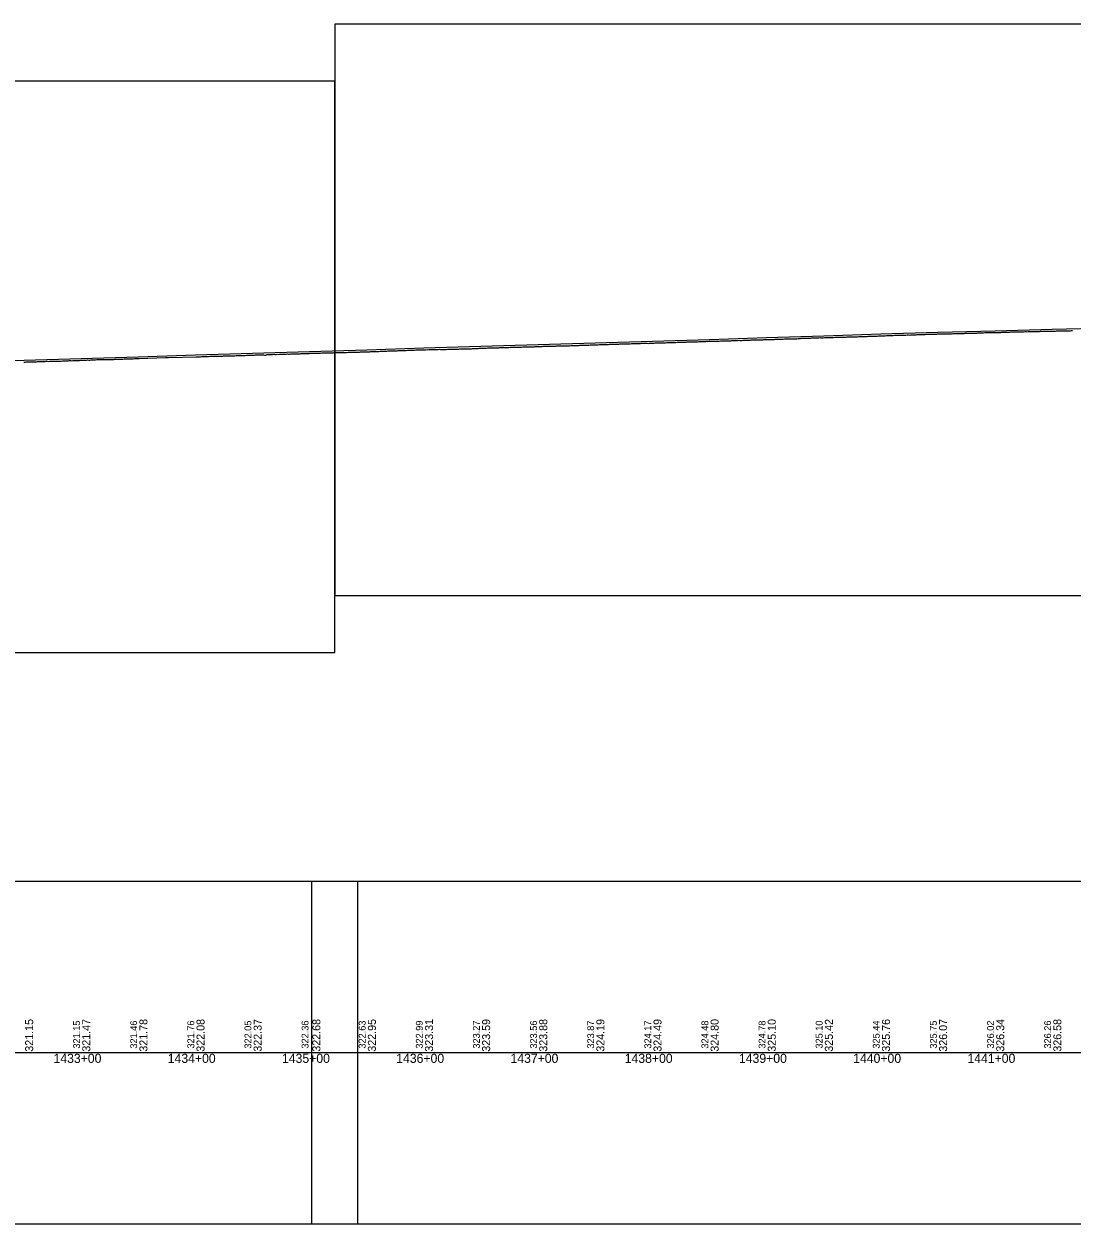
# Model space of a CAD drawing. Extents: x 2898 to 49495, y -15038 to -13538.
# Drawn here: x 32703 to 33621, y -15038 to -13988 of the extents above; entities that cross this region are included whole.
import ezdxf

# ---------------------------------------------------------------- set-up
doc = ezdxf.new("R2010")
doc.units = 0
for name, color, linetype in [('RD_DDB_Profile_EX', 7, 'Continuous'), ('RD_DDB_Profile_PR', 7, 'Continuous'), ('RD_DDB_StaTX', 7, 'Continuous'), ('RD_DDB_StripGrade', 7, 'Continuous'), ('RD_GPK_Profile_Cell', 7, 'Continuous'), ('RD_SHT_ShtClip', 7, 'Continuous')]:
    doc.layers.add(name, color=color, linetype=linetype)

msp = doc.modelspace()

# ---------------------------------------------------------------- linework, layer by layer
at = {"layer": 'RD_DDB_Profile_EX'}
for points in [[(33458.3, -14261.1), (33459.3, -14261.1), (33460.3, -14261), (33461.3, -14261), (33462.3, -14260.9), (33463.3, -14260.9), (33464.3, -14260.9), (33465.3, -14260.8), (33466.3, -14260.8), (33467.3, -14260.8), (33468.3, -14260.8), (33469.3, -14260.7), (33470.3, -14260.7), (33471.3, -14260.7), (33472.3, -14260.7), (33473.3, -14260.6), (33474.3, -14260.6), (33475.3, -14260.6), (33476.3, -14260.5), (33477.3, -14260.5), (33478.3, -14260.6), (33479.3, -14260.5), (33480.3, -14260.4), (33481.3, -14260.4), (33482.3, -14260.3), (33483.3, -14260.3), (33484.3, -14260.3), (33485.3, -14260.2), (33486.3, -14260.2), (33487.3, -14260.2), (33488.3, -14260.2), (33489.3, -14260.1), (33490.3, -14260.1), (33491.3, -14260.1), (33492.3, -14260.1), (33493.3, -14260), (33494.3, -14260), (33495.3, -14260), (33496.3, -14260), (33497.3, -14260), (33498.3, -14259.9), (33499.3, -14259.9), (33500.3, -14259.9), (33501.3, -14259.8), (33502.3, -14259.8), (33503.3, -14259.7), (33504.3, -14259.7), (33505.3, -14259.7), (33506.3, -14259.7), (33507.3, -14259.7), (33508.3, -14259.7), (33509.3, -14259.7), (33510.3, -14259.6), (33511.3, -14259.6), (33512.3, -14259.6), (33513.3, -14259.5), (33514.3, -14259.5), (33515.3, -14259.5), (33516.3, -14259.4), (33517.3, -14259.4), (33518.3, -14259.3), (33519.3, -14259.3), (33520.3, -14259.3), (33521.3, -14259.4), (33522.3, -14259.3), (33523.3, -14259.3), (33524.3, -14259.3), (33525.3, -14259.3), (33526.3, -14259.2), (33527.3, -14259.1), (33528.3, -14259.1), (33529.3, -14259), (33530.3, -14258.9), (33531.3, -14259), (33532.3, -14259), (33533.3, -14259), (33534.3, -14258.9), (33535.3, -14259), (33536.3, -14258.9), (33537.3, -14258.9), (33538.3, -14258.7), (33539.3, -14258.7), (33540.3, -14258.7), (33541.3, -14258.7), (33542.3, -14258.6), (33543.3, -14258.6), (33544.3, -14258.5), (33545.3, -14258.5), (33546.3, -14258.5), (33547.3, -14258.5), (33548.3, -14258.5), (33549.3, -14258.5), (33550.3, -14258.4), (33551.3, -14258.4), (33552.3, -14258.4), (33553.3, -14258.4), (33554.3, -14258.4), (33555.3, -14258.4), (33556.3, -14258.3), (33557.3, -14258.3), (33558.3, -14258.3)], [(33558.3, -14258.3), (33559.3, -14258.2), (33560.3, -14258.2), (33561.3, -14258.1), (33562.3, -14258.1), (33563.3, -14258.1), (33564.3, -14258.1), (33565.3, -14258), (33566.3, -14258), (33567.3, -14257.9), (33568.3, -14257.9), (33569.3, -14257.9), (33570.3, -14257.9), (33571.3, -14257.8), (33572.3, -14257.8), (33573.3, -14257.8), (33574.3, -14257.8), (33575.3, -14257.8), (33576.3, -14257.8), (33577.3, -14257.7), (33578.3, -14257.7), (33579.3, -14257.6), (33580.3, -14257.6), (33581.3, -14257.7), (33582.3, -14257.6), (33583.3, -14257.6), (33584.3, -14257.6), (33585.3, -14257.5), (33586.3, -14257.5), (33587.3, -14257.5), (33588.3, -14257.5), (33589.3, -14257.4), (33590.3, -14257.4), (33591.3, -14257.4), (33592.3, -14257.4), (33593.3, -14257.3), (33594.3, -14257.2), (33595.3, -14257.3), (33596.3, -14257.3), (33597.3, -14257.3), (33598.3, -14257.3), (33599.3, -14257.2), (33600.3, -14257.2), (33601.3, -14257.2), (33602.3, -14257.2), (33603.3, -14257.2), (33604.3, -14257.1), (33605.3, -14257.1), (33606.3, -14257.1), (33607.3, -14257), (33608.3, -14257), (33609.3, -14256.9), (33610.3, -14256.9), (33611.3, -14256.8), (33612.3, -14256.9), (33613.3, -14256.9), (33614.3, -14256.8), (33615.3, -14256.8), (33616.3, -14256.8), (33617.3, -14256.8), (33618.3, -14256.8), (33619.3, -14256.8), (33620.3, -14256.7), (33621.3, -14256.7)], [(33159.9, -14270.5), (33160.9, -14270.5), (33161.9, -14270.5), (33162.9, -14270.4), (33163.9, -14270.4), (33164.9, -14270.4), (33165.9, -14270.4), (33166.9, -14270.4), (33167.9, -14270.3), (33168.9, -14270.3), (33169.9, -14270.2), (33170.9, -14270.2), (33171.9, -14270.2), (33172.9, -14270.1), (33173.9, -14270.2), (33174.9, -14270.1), (33175.9, -14270.1), (33176.9, -14270.1), (33177.9, -14270), (33179, -14270), (33179.9, -14270), (33180.9, -14270), (33181.9, -14269.9), (33182.9, -14269.9), (33183.9, -14269.8), (33184.9, -14269.8), (33185.9, -14269.8), (33186.9, -14269.8), (33187.9, -14269.7), (33188.9, -14269.7), (33189.9, -14269.6), (33190.9, -14269.6), (33191.9, -14269.5), (33192.9, -14269.5), (33193.9, -14269.5), (33194.9, -14269.5), (33195.9, -14269.4), (33196.9, -14269.4), (33197.9, -14269.4), (33198.9, -14269.3), (33199.9, -14269.2), (33200.9, -14269.2), (33202, -14269.1), (33203, -14269.1), (33204, -14269.1), (33205, -14269.1), (33206, -14269.1), (33207, -14269), (33208, -14269), (33209, -14269), (33210, -14269), (33211, -14268.9), (33212, -14268.9), (33213, -14268.8), (33214, -14268.9), (33215, -14268.9), (33216, -14268.7), (33217, -14268.7), (33218, -14268.7), (33219, -14268.7), (33220, -14268.6), (33221, -14268.6), (33222, -14268.6), (33223, -14268.6), (33224, -14268.5), (33225, -14268.4), (33226, -14268.3), (33227, -14268.4), (33228, -14268.4), (33229, -14268.4), (33230, -14268.3), (33231, -14268.3), (33232, -14268.3), (33233, -14268.3), (33234, -14268.3), (33235, -14268.1), (33236, -14268.1), (33237, -14268.1), (33238, -14268.1), (33239, -14268.1), (33240, -14268.1), (33241, -14268), (33242, -14267.9), (33243, -14267.9), (33244, -14267.8), (33245, -14267.8), (33246, -14267.8), (33247, -14267.8), (33248, -14267.7), (33249, -14267.8), (33250, -14267.9), (33251, -14267.7), (33252, -14267.6), (33253, -14267.6), (33254, -14267.6), (33255, -14267.6), (33256, -14267.5), (33257, -14267.5), (33258, -14267.5), (33259, -14267.5), (33260, -14267.4)], [(33260, -14267.4), (33261, -14267.4), (33262, -14267.4), (33263, -14267.4), (33264, -14267.4), (33265, -14267.4), (33266, -14267.2), (33267, -14267.2), (33268, -14267.2), (33269, -14267.2), (33270, -14267.2), (33271, -14267.1), (33272, -14267.1), (33273, -14267.1), (33274, -14267.1), (33275, -14267), (33276, -14266.9), (33277, -14266.9), (33278, -14266.9), (33279, -14266.9), (33280, -14266.9), (33281, -14266.9), (33282, -14266.8), (33283, -14266.8), (33284, -14266.7), (33285, -14266.7), (33286, -14266.7), (33287, -14266.6), (33288, -14266.6), (33289, -14266.7), (33290, -14266.6), (33291, -14266.5), (33292, -14266.5), (33293, -14266.5), (33294, -14266.4), (33295, -14266.4), (33296, -14266.4), (33297, -14266.4), (33297.9, -14266.3), (33299, -14266.3), (33300, -14266.3), (33301, -14266.1), (33302, -14266.2), (33303, -14266.1), (33304, -14266), (33305, -14266.1), (33306, -14266), (33307, -14265.9), (33308, -14265.9), (33309, -14265.9), (33310, -14265.9), (33311, -14266.1), (33312, -14266), (33313, -14265.8), (33314, -14265.8), (33315, -14265.7), (33316, -14265.7), (33317, -14265.6), (33318, -14265.6), (33319, -14265.7), (33320, -14265.6), (33321, -14265.7), (33322, -14265.6), (33323, -14265.5), (33324, -14265.5), (33325, -14265.4), (33326, -14265.3), (33327, -14265.4), (33328, -14265.4), (33329, -14265.2), (33330, -14265.3), (33331, -14265.3), (33332, -14265.3), (33333, -14265.2), (33334, -14265.2), (33335, -14265.1), (33336, -14265.1), (33337, -14265.1), (33338, -14265), (33339, -14265), (33340, -14264.9), (33341, -14264.9), (33342, -14264.9), (33343, -14264.8), (33344, -14264.8), (33345, -14264.8), (33346, -14264.7), (33347, -14264.7), (33348, -14264.7), (33349, -14264.7), (33350, -14264.7), (33351, -14264.6), (33352, -14264.6), (33353, -14264.6), (33354, -14264.5), (33355, -14264.5), (33356, -14264.5), (33357, -14264.5), (33358, -14264.4), (33359, -14264.5), (33360, -14264.4)], [(33360, -14264.4), (33361, -14264.2), (33362, -14264.3), (33363, -14264.3), (33364, -14264.2), (33365, -14264.2), (33366, -14264.2), (33367, -14264.2), (33368, -14264.2), (33369, -14264), (33370, -14264), (33371, -14264), (33372, -14263.9), (33373, -14263.8), (33374, -14263.8), (33375, -14263.8), (33376, -14263.8), (33377, -14263.8), (33378, -14263.8), (33379, -14263.8), (33380, -14263.8), (33381, -14263.7), (33382, -14263.7), (33383, -14263.6), (33384, -14263.5), (33385, -14263.5), (33386, -14263.5), (33387, -14263.4), (33388, -14263.4), (33389, -14263.3), (33390, -14263.3), (33391, -14263.3), (33392, -14263.3), (33393, -14263.2), (33394, -14263.2), (33395, -14263.2), (33396, -14263.2), (33397, -14263.1), (33398, -14263.1), (33399, -14263), (33400, -14262.9), (33401, -14263.1), (33402, -14263), (33403, -14263), (33404, -14262.9), (33405, -14262.9), (33406, -14262.9), (33407, -14262.9), (33408, -14262.8), (33409, -14262.8), (33410, -14262.8), (33411, -14262.8), (33412, -14262.7), (33413, -14262.6), (33414, -14262.6), (33415, -14262.6), (33416, -14262.6), (33417, -14262.6), (33418, -14262.6), (33419, -14262.5), (33420, -14262.5), (33421, -14262.5), (33422, -14262.4), (33423, -14262.4), (33424, -14262.3), (33425, -14262.3), (33426, -14262.3), (33427, -14262.3), (33428, -14262.3), (33429, -14262.3), (33430, -14262.3), (33431, -14262.3), (33432, -14262.2), (33433, -14262.1), (33434, -14262), (33435, -14262), (33436, -14262), (33437, -14262), (33438, -14261.9), (33439, -14261.9), (33440, -14261.8), (33440.3, -14261.8), (33441.3, -14261.8), (33442.3, -14261.7), (33443.3, -14261.7), (33444.3, -14261.7), (33445.3, -14261.6), (33446.3, -14261.5), (33447.3, -14261.5), (33448.3, -14261.5), (33449.3, -14261.5), (33450.3, -14261.5), (33451.3, -14261.4), (33452.3, -14261.3), (33452.8, -14261.3), (33453.3, -14261.3), (33454.3, -14261.2), (33455.3, -14261.2), (33456.3, -14261.2), (33457.3, -14261.2), (33458.3, -14261.1)], [(32714.3, -14284), (32715.3, -14283.9), (32716.3, -14283.9), (32717.3, -14283.9), (32718.3, -14283.9), (32719.3, -14283.8), (32720.3, -14283.7), (32721.3, -14283.7), (32722, -14283.7), (32723, -14283.6), (32724, -14283.6), (32725, -14283.7), (32726, -14283.6), (32727, -14283.6), (32728, -14283.6), (32729, -14283.5), (32730, -14283.5), (32731, -14283.5), (32732, -14283.5), (32733, -14283.5), (32734, -14283.5), (32735, -14283.4), (32736, -14283.4), (32737, -14283.3), (32738, -14283.2), (32739, -14283.2), (32740, -14283.2), (32741, -14283.1), (32742, -14283.1), (32743, -14283), (32744, -14283), (32745, -14283.1), (32746, -14283), (32747, -14282.9), (32748, -14282.9), (32749, -14282.8), (32750, -14282.8), (32751, -14282.8), (32752, -14282.9), (32753, -14282.7), (32754, -14282.7), (32755, -14282.6), (32756, -14282.5), (32757, -14282.5), (32758, -14282.5), (32759, -14282.4), (32760, -14282.5), (32761, -14282.5), (32762, -14282.3), (32763, -14282.3), (32764, -14282.3), (32765, -14282.2), (32766, -14282.2), (32767, -14282.1), (32768, -14282.1), (32769, -14282.1), (32770, -14282.1), (32771, -14282.1), (32772, -14282), (32773, -14282), (32774, -14282), (32775, -14282.1), (32776, -14282), (32777, -14281.9), (32778, -14281.9), (32779, -14281.9), (32780, -14281.9), (32781, -14281.9), (32782, -14281.9), (32783, -14281.8), (32784, -14281.8), (32785, -14281.7), (32786, -14281.7), (32787, -14281.7), (32788, -14281.7), (32789, -14281.6), (32790, -14281.6), (32791, -14281.5), (32792, -14281.4), (32793, -14281.4), (32794, -14281.3), (32795, -14281.4), (32796, -14281.4), (32797, -14281.4), (32798, -14281.3), (32799, -14281.3), (32800, -14281.2), (32800.9, -14281.2), (32801.8, -14281.1), (32802.7, -14281.2), (32803.7, -14281.1), (32804.3, -14281.1), (32827.2, -14280.4), (32830, -14280.4), (32854, -14279.6), (32855, -14279.6), (32856, -14279.6), (32857, -14279.6), (32858, -14279.6), (32859, -14279.5), (32860, -14279.4)], [(32860, -14279.4), (32861, -14279.4), (32862, -14279.4), (32863, -14279.4), (32864, -14279.3), (32865, -14279.3), (32866, -14279.2), (32867, -14279.2), (32868, -14279.2), (32869, -14279.2), (32870, -14279.1), (32871, -14279.2), (32872, -14279.2), (32873, -14279.1), (32874, -14279), (32875, -14279), (32876, -14279), (32877, -14279), (32878, -14278.9), (32879, -14278.9), (32880, -14278.9), (32881, -14278.9), (32882, -14278.9), (32883, -14278.9), (32884, -14278.8), (32885, -14278.8), (32886, -14278.8), (32887, -14278.8), (32888, -14278.7), (32889, -14278.6), (32890, -14278.6), (32891, -14278.6), (32892, -14278.5), (32893, -14278.4), (32894, -14278.4), (32895, -14278.4), (32896, -14278.4), (32897, -14278.4), (32898, -14278.3), (32899, -14278.3), (32900, -14278.3), (32901, -14278.3), (32902, -14278.3), (32903, -14278.2), (32904, -14278.1), (32905, -14278.1), (32906, -14278), (32907, -14277.9), (32908, -14278), (32909, -14277.9), (32910, -14277.8), (32911, -14277.9), (32912, -14277.8), (32913, -14277.8), (32914, -14278.1), (32915, -14278.2), (32916, -14277.7), (32917, -14277.6), (32918, -14277.7), (32919, -14277.6), (32920, -14277.6), (32921, -14277.6), (32922, -14277.5), (32923, -14277.6), (32924, -14277.6), (32925, -14277.5), (32926, -14277.6), (32927, -14277.5), (32928, -14277.4), (32929, -14277.4), (32930, -14277.3), (32931, -14277.3), (32932, -14277.4), (32933, -14277.3), (32934, -14277.1), (32935, -14277.3), (32936, -14277.3), (32937, -14277.2), (32938, -14277.2), (32939, -14277.1), (32940, -14277), (32941, -14277), (32942, -14277), (32943, -14277), (32944, -14277), (32945, -14277), (32946, -14276.9), (32947, -14276.9), (32948, -14276.8), (32949, -14276.8), (32950, -14276.8), (32951, -14276.8), (32952, -14276.8), (32953, -14276.7), (32954, -14276.6), (32955, -14276.6), (32956, -14276.6), (32957, -14276.5), (32958, -14276.4), (32959, -14276.4), (32960, -14276.5)], [(32960, -14276.5), (32961, -14276.4), (32962, -14276.4), (32963, -14276.4), (32964, -14276.3), (32965, -14276.2), (32966, -14276.3), (32967, -14276.3), (32968, -14276.2), (32969, -14276.3), (32970, -14276.2), (32971, -14276.1), (32972, -14276.1), (32973, -14276.1), (32974, -14276.1), (32975, -14276), (32976, -14276), (32977, -14276), (32978, -14276), (32979, -14276), (32980, -14276), (32981, -14276), (32982, -14275.9), (32983, -14275.9), (32984, -14275.9), (32985, -14275.9), (32986, -14275.8), (32987, -14275.7), (32988, -14275.7), (32989, -14275.7), (32990, -14275.6), (32991, -14275.6), (32992, -14275.6), (32993, -14275.6), (32994, -14275.5), (32995, -14275.5), (32996, -14275.5), (32997, -14275.5), (32998, -14275.4), (32999, -14275.4), (33000, -14275.4), (33001, -14275.4), (33002, -14275.4), (33003, -14275.3), (33004, -14275.3), (33005, -14275.2), (33006, -14275.2), (33007, -14275.1), (33008, -14275.1), (33009, -14275.1), (33010, -14275.1), (33011, -14275), (33012, -14274.9), (33013, -14274.9), (33014, -14274.9), (33015, -14274.8), (33016, -14274.8), (33017, -14274.8), (33018, -14274.8), (33019, -14274.8), (33020, -14274.6), (33021, -14274.6), (33022, -14274.5), (33023, -14274.5), (33024, -14274.5), (33025, -14274.5), (33026, -14274.4), (33027, -14274.3), (33028, -14274.3), (33029, -14274.3), (33030, -14274.3), (33031, -14274.2), (33032, -14274.2), (33033, -14274.2), (33034, -14274.1), (33035, -14274.1), (33036, -14274.2), (33037, -14274.1), (33038, -14274.1), (33039, -14274), (33040, -14274), (33041, -14273.9), (33042, -14273.9), (33043, -14273.9), (33044, -14273.8), (33045, -14273.8), (33046, -14273.7), (33047, -14273.6), (33048, -14273.7), (33049, -14273.6), (33050, -14273.6), (33051, -14273.6), (33052, -14273.5), (33053, -14273.5), (33054, -14273.5), (33055, -14273.5), (33056, -14273.4), (33057, -14273.5), (33058, -14273.4), (33059, -14273.3), (33060, -14273.3)], [(33060, -14273.3), (33061, -14273.3), (33062, -14273.3), (33063, -14273.3), (33064, -14273.3), (33065, -14273.3), (33066, -14273.2), (33067, -14273.1), (33068, -14273.3), (33069, -14273.3), (33070, -14273.2), (33071, -14273.3), (33072, -14273.2), (33073, -14273.2), (33074, -14273.1), (33075, -14273.1), (33076, -14273.1), (33077, -14273), (33078, -14272.9), (33079, -14273), (33080, -14273), (33081, -14272.9), (33082, -14272.9), (33083, -14272.9), (33084, -14272.9), (33085, -14272.8), (33086, -14272.8), (33087, -14272.8), (33088, -14272.8), (33089, -14272.8), (33090, -14272.7), (33091, -14272.6), (33092, -14272.6), (33093, -14272.6), (33094, -14272.6), (33095, -14272.6), (33096, -14272.5), (33097, -14272.5), (33098, -14272.4), (33099, -14272.3), (33100, -14272.4), (33101, -14272.3), (33102, -14272.2), (33103, -14272.1), (33104, -14272.1), (33105, -14272.1), (33106, -14272.1), (33107, -14272.1), (33108, -14272), (33109, -14271.9), (33110, -14271.9), (33111, -14271.9), (33112, -14271.9), (33113, -14271.8), (33114, -14271.8), (33115, -14271.7), (33116, -14271.7), (33117, -14271.7), (33118, -14271.7), (33119, -14271.7), (33120, -14271.6), (33121, -14271.5), (33122, -14271.5), (33123, -14271.5), (33124, -14271.5), (33125, -14271.5), (33125.9, -14271.4), (33126.9, -14271.4), (33127.9, -14271.4), (33128.9, -14271.3), (33129.9, -14271.3), (33130.9, -14271.3), (33131.9, -14271.3), (33132.9, -14271.2), (33134, -14271.2), (33134.9, -14271.1), (33135.9, -14271.2), (33136.9, -14271.2), (33137.9, -14271.2), (33138.9, -14271.1), (33139.9, -14271), (33140.9, -14271), (33141.9, -14271), (33142.9, -14271), (33143.9, -14270.9), (33144.9, -14270.9), (33145.9, -14270.9), (33146.9, -14270.8), (33147.9, -14270.8), (33148.9, -14270.8), (33149.9, -14270.8), (33150.9, -14270.7), (33151.9, -14270.7), (33152.9, -14270.7), (33153.9, -14270.6), (33154.9, -14270.7), (33155.9, -14270.6), (33156.9, -14270.6), (33157.9, -14270.5), (33158.9, -14270.5), (33159.9, -14270.5)], [(32703.3, -14284.3), (32704.3, -14284.3), (32705.3, -14284.2), (32706.3, -14284.2), (32707.3, -14284.2), (32708.3, -14284.2), (32709.3, -14284.1), (32710.3, -14284), (32711.3, -14284.1), (32712.3, -14284.1), (32713.3, -14284), (32714.3, -14284)]]:
    msp.add_lwpolyline(points, dxfattribs=at)
at = {"layer": 'RD_DDB_Profile_PR'}
msp.add_lwpolyline([(32653.4, -14284.2), (32703.4, -14282.7), (32753.4, -14281.1), (32803.4, -14279.6), (32853.4, -14278), (32903.4, -14276.6), (32953.4, -14275.1), (33003.4, -14273.7), (33053.4, -14271.9), (33103.4, -14270.5), (33153.4, -14269), (33203.4, -14267.5), (33253.4, -14266), (33303.4, -14264.5), (33353.4, -14262.9), (33403.4, -14261.4), (33453.4, -14259.7), (33503.4, -14258.1), (33553.4, -14256.8), (33603.4, -14255.6), (33653.4, -14254.4)], dxfattribs=at)
at = {"layer": 'RD_GPK_Profile_Cell'}
msp.add_line((2976.1, -14888.5), (48721.1, -14888.5), dxfattribs=at)
at = {"layer": 'RD_SHT_ShtClip'}
for points in [[(32975.4, -13988.5), (32975.4, -14488.5), (34475.4, -14488.5), (34475.4, -14488.5), (34475.4, -13988.5), (34475.4, -13988.5)], [(31475.4, -14038.5), (31475.4, -14538.5), (32975.4, -14538.5), (32975.4, -14538.5), (32975.4, -14038.5), (32975.4, -14038.5)], [(31455.4, -14738.5), (32995.4, -14738.5), (32995.4, -15038.5), (31455.4, -15038.5)], [(32955.4, -14738.5), (34495.4, -14738.5), (34495.4, -15038.5), (32955.4, -15038.5)]]:
    msp.add_lwpolyline(points, close=True, dxfattribs=at)

# ---------------------------------------------------------------- texts
at = {"layer": 'RD_DDB_StaTX'}
for s, p in [('1433+00', (32729.2, -14897.5)), ('1434+00', (32829.2, -14897.5)), ('1435+00', (32929.2, -14897.5)), ('1436+00', (33029.2, -14897.5)), ('1437+00', (33129.2, -14897.5)), ('1438+00', (33229.2, -14897.5)), ('1439+00', (33329.2, -14897.5)), ('1440+00', (33429.2, -14897.5)), ('1441+00', (33529.2, -14897.5))]:
    msp.add_text(s, height=8, dxfattribs=at).set_placement(p)
at = {"layer": 'RD_DDB_StripGrade'}
for s, height, p in [('321.15', 7, (32711.4, -14887.7)), ('321.15', 6, (32752.4, -14885)), ('321.47', 7, (32761.4, -14887.7)), ('321.46', 6, (32802.4, -14885)), ('321.78', 7, (32811.4, -14887.7)), ('321.76', 6, (32852.4, -14885)), ('322.08', 7, (32861.4, -14887.7)), ('322.05', 6, (32902.4, -14885)), ('322.37', 7, (32911.4, -14887.7)), ('322.36', 6, (32952.4, -14885)), ('322.68', 7, (32962.8, -14887.7)), ('322.63', 6, (33002.4, -14885)), ('322.95', 7, (33011.4, -14887.7)), ('322.99', 6, (33052.4, -14885)), ('323.31', 7, (33061.4, -14887.7)), ('323.27', 6, (33102.4, -14885)), ('323.59', 7, (33111.4, -14887.7)), ('323.56', 6, (33152.4, -14885)), ('323.88', 7, (33161.4, -14887.7)), ('323.87', 6, (33202.4, -14885)), ('324.19', 7, (33211.4, -14887.7)), ('324.17', 6, (33252.4, -14885)), ('324.49', 7, (33261.4, -14887.7)), ('324.48', 6, (33302.4, -14885)), ('324.80', 7, (33311.4, -14887.7)), ('324.78', 6, (33352.4, -14885)), ('325.10', 7, (33361.4, -14887.7)), ('325.10', 6, (33402.4, -14885)), ('325.42', 7, (33411.4, -14887.7)), ('325.44', 6, (33452.4, -14885)), ('325.76', 7, (33461.4, -14887.7)), ('325.75', 6, (33502.4, -14885)), ('326.07', 7, (33511.4, -14887.7)), ('326.02', 6, (33552.4, -14885)), ('326.34', 7, (33561.4, -14887.7)), ('326.26', 6, (33602.4, -14885)), ('326.58', 7, (33611.4, -14887.7))]:
    msp.add_text(s, height=height, rotation=90, dxfattribs=at).set_placement(p)

doc.saveas('drawing.dxf')
